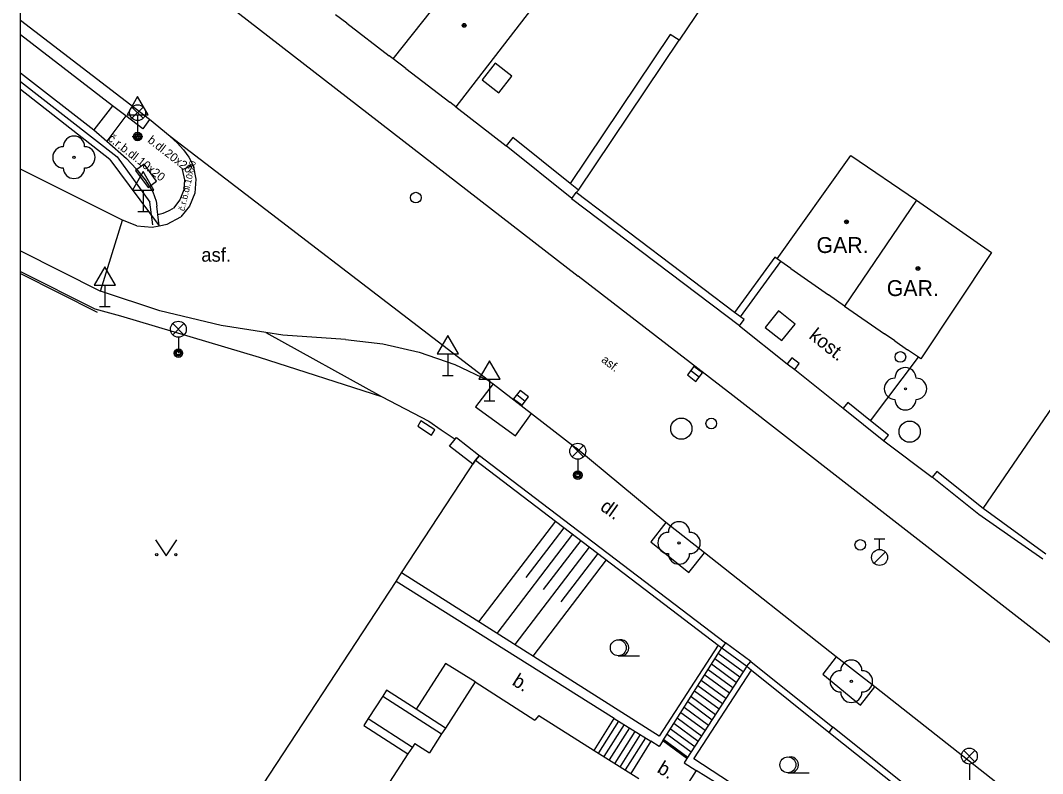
# Model space of a CAD drawing. Extents: x -600309 to -598967, y -1161267 to -1160292.
# Drawn here: x -600308.54 to -600260.38, y -1160403.65 to -1160368.15 of the extents above; entities that cross this region are included whole.
import ezdxf

# ---------------------------------------------------------------- set-up
doc = ezdxf.new("R2010")
doc.units = 0
for name, color, linetype in [('Level 10', 7, 'Continuous'), ('Level 11', 7, 'Continuous'), ('Level 14', 7, 'Continuous'), ('Level 15', 7, 'Continuous'), ('Level 22', 7, 'Continuous'), ('Level 24', 7, 'Continuous'), ('Level 26', 7, 'Continuous'), ('Level 27', 7, 'Continuous'), ('Level 28', 7, 'Continuous'), ('Level 31', 7, 'Continuous'), ('Level 33', 7, 'Continuous'), ('Level 34', 7, 'Continuous'), ('Level 36', 7, 'Continuous'), ('Level 39', 7, 'Continuous'), ('Level 40', 7, 'Continuous'), ('Level 41', 7, 'Continuous'), ('Level 5', 7, 'Continuous'), ('Level 6', 7, 'Continuous'), ('Level 7', 7, 'Continuous'), ('Level 8', 7, 'Continuous'), ('Level 9', 7, 'Continuous'), ('Vrstva 63', 7, 'Continuous')]:
    doc.layers.add(name, color=color, linetype=linetype)

msp = doc.modelspace()

# ---------------------------------------------------------------- linework, layer by layer
at = {"layer": 'Level 10'}
for p, q in [((-600303.73, -1160377.56), (-600308.541, -1160375.1545)), ((-600308.541, -1160379.0036), (-600304.77, -1160380.91))]:
    msp.add_line(p, q, dxfattribs=at)
for points in [[(-600308.541, -1160359.8729), (-600298.34, -1160367.74), (-600282.26, -1160380.2)], [(-600301.48, -1160373.62), (-600302.46, -1160372.82), (-600308.541, -1160368.1499)], [(-600301.48, -1160373.62), (-600301.15, -1160373.91), (-600300.86, -1160374.24), (-600300.61, -1160374.6), (-600300.4, -1160374.99)], [(-600300.4, -1160374.99), (-600300.27, -1160375.63), (-600300.32, -1160376.29), (-600300.57, -1160376.9), (-600300.98, -1160377.41)], [(-600303.06, -1160377.83), (-600302.34, -1160377.89), (-600302.01, -1160377.83), (-600301.63, -1160377.75), (-600300.98, -1160377.41)], [(-600303.06, -1160377.83), (-600303.73, -1160377.56)], [(-600130.99, -1160509.15), (-600139.44, -1160503.56), (-600147.26, -1160498.02), (-600154.8, -1160492.15), (-600161.77, -1160486.34), (-600165.04, -1160483.54), (-600170.09, -1160478.96), (-600176.09, -1160473.27), (-600190.6599, -1160459.23), (-600212.67, -1160438.18), (-600221.71, -1160429.76), (-600228.39, -1160423.74), (-600239.15, -1160414.63), (-600244.48, -1160410.12), (-600246.35, -1160408.54), (-600258.81, -1160398.4099), (-600274.98, -1160385.83), (-600282.26, -1160380.2)], [(-600293.23, -1160383.19), (-600296.18, -1160382.98), (-600296.98, -1160382.86), (-600299.09, -1160382.53), (-600301.97, -1160381.84), (-600304.77, -1160380.91)], [(-600293.23, -1160383.19), (-600291.47, -1160383.4), (-600289.75, -1160383.79), (-600288.07, -1160384.37), (-600286.48, -1160385.12)], [(-600286.48, -1160385.12), (-600286.27, -1160385.28), (-600284.46, -1160386.68), (-600282.37, -1160388.3)], [(-600278.13, -1160391.81), (-600282.37, -1160388.3)], [(-600276.31, -1160393.25), (-600278.13, -1160391.81)], [(-600270.1, -1160398.14), (-600276.31, -1160393.25)], [(-600268.29, -1160399.56), (-600270.1, -1160398.14)], [(-600116.15, -1160526.25), (-600126.1, -1160520.21), (-600138.76, -1160511.76), (-600151.84, -1160502.25), (-600159.7, -1160496.34), (-600170.75, -1160487.14), (-600176.1, -1160482.15), (-600185.2199, -1160473.25), (-600195.18, -1160463.81), (-600206.08, -1160453.49), (-600217.54, -1160442.6), (-600229.4099, -1160431.52), (-600247.87, -1160415.6599), (-600252.92, -1160411.68), (-600254.47, -1160410.46), (-600260.64, -1160405.59), (-600262.29, -1160404.29), (-600268.29, -1160399.56)]]:
    msp.add_lwpolyline(points, dxfattribs=at)
at = {"layer": 'Level 11'}
for points in [[(-600302.46, -1160372.82), (-600302.78, -1160373.25), (-600303.57, -1160372.65), (-600304.21, -1160372.17), (-600308.541, -1160368.8221)], [(-600308.541, -1160370.6181), (-600305.08, -1160373.31), (-600304.47, -1160373.84), (-600303.54, -1160374.65)], [(-600304.21, -1160372.17), (-600305.08, -1160373.31)], [(-600303.57, -1160372.65), (-600304.47, -1160373.84)], [(-600286.48, -1160385.12), (-600301.48, -1160373.62)], [(-600282.64, -1160375.84), (-600285.34, -1160373.67), (-600285.65, -1160374.06)], [(-600303.54, -1160374.65), (-600303.09, -1160375.14)], [(-600300.92, -1160375.18), (-600300.4, -1160374.99)], [(-600303.09, -1160375.14), (-600302.67, -1160375.66), (-600302.31, -1160376.22)], [(-600300.92, -1160375.18), (-600300.81, -1160375.66), (-600300.85, -1160376.14), (-600301.03, -1160376.6), (-600301.33, -1160376.99)], [(-600282.25, -1160376.15), (-600282.64, -1160375.84)], [(-600302.31, -1160376.22), (-600302.22, -1160376.44), (-600302.15, -1160376.67)], [(-600302.15, -1160376.67), (-600302.12, -1160376.91)], [(-600302.01, -1160377.83), (-600302.07, -1160377.3), (-600302.12, -1160376.91)], [(-600301.56, -1160377.12), (-600301.33, -1160376.99)], [(-600302.07, -1160377.3), (-600301.81, -1160377.23)], [(-600301.81, -1160377.23), (-600301.56, -1160377.12)], [(-600304.77, -1160380.91), (-600303.73, -1160377.56)], [(-600272.89, -1160379.38), (-600272.99, -1160379.31), (-600274.89, -1160381.9099)], [(-600308.541, -1160379.9791), (-600305.03, -1160381.75), (-600303.82, -1160382.07), (-600297.29, -1160384.02), (-600291.53, -1160385.88)], [(-600296.98, -1160382.86), (-600291.53, -1160385.88)], [(-600268.48, -1160387.02), (-600266.23, -1160384.02)], [(-600286.27, -1160385.28), (-600287.1, -1160386.36), (-600285.2199, -1160387.73), (-600284.46, -1160386.68)], [(-600291.53, -1160385.88), (-600289.3, -1160387.04), (-600288.7199, -1160387.44), (-600288.06, -1160387.88)], [(-600278.13, -1160391.81), (-600278.83, -1160392.7199), (-600277.04, -1160394.17), (-600276.31, -1160393.25)], [(-600275.6599, -1160397.6), (-600278.45, -1160401.89), (-600290.58, -1160394.19)], [(-600275.5, -1160397.7199), (-600274.32, -1160398.59)], [(-600275.82, -1160398.23), (-600274.65, -1160399.09)], [(-600275.6599, -1160397.9699), (-600274.48, -1160398.84)], [(-600270.1, -1160398.14), (-600270.74, -1160398.96), (-600268.96, -1160400.42), (-600268.29, -1160399.56)], [(-600287.12, -1160399.33), (-600288.51, -1160398.46), (-600289.9, -1160400.62)], [(-600275.98, -1160398.48), (-600274.81, -1160399.34)], [(-600271.36, -1160406.54), (-600272.94, -1160405.48), (-600276.81, -1160402.95), (-600274.1, -1160398.77)], [(-600276.3, -1160398.99), (-600275.13, -1160399.85)], [(-600276.14, -1160398.74), (-600274.9699, -1160399.6)], [(-600276.62, -1160399.5), (-600275.46, -1160400.35)], [(-600276.46, -1160399.25), (-600275.3, -1160400.1)], [(-600291.4699, -1160400), (-600292.15, -1160401.06)], [(-600289.9, -1160400.62), (-600291.29, -1160399.7199), (-600291.4699, -1160400)], [(-600291.4699, -1160400), (-600288.7, -1160401.78)], [(-600276.94, -1160400.01), (-600275.79, -1160400.86)], [(-600276.78, -1160399.75), (-600275.62, -1160400.6)], [(-600288.52, -1160401.51), (-600289.9, -1160400.62)], [(-600277.27, -1160400.52), (-600276.12, -1160401.37)], [(-600277.1, -1160400.26), (-600275.95, -1160401.11)], [(-600292.15, -1160401.06), (-600292.36, -1160401.38), (-600290.28, -1160402.7199)], [(-600292.15, -1160401.06), (-600290.07, -1160402.4)], [(-600281.51, -1160402.56), (-600280.56, -1160401.05)], [(-600277.59, -1160401.03), (-600276.45, -1160401.87)], [(-600277.43, -1160400.77), (-600276.28, -1160401.61)], [(-600280.36, -1160401.18), (-600281.31, -1160402.68)], [(-600280.1, -1160401.34), (-600281.05, -1160402.84)], [(-600279.85, -1160401.5), (-600280.8, -1160403)], [(-600277.9099, -1160401.54), (-600276.77, -1160402.38)], [(-600277.75, -1160401.28), (-600276.61, -1160402.12)], [(-600279.59, -1160401.6599), (-600280.54, -1160403.1599)], [(-600279.34, -1160401.81), (-600280.29, -1160403.32)], [(-600279.09, -1160401.9699), (-600280.04, -1160403.48)], [(-600278.23, -1160402.04), (-600277.1, -1160402.87)], [(-600278.07, -1160401.79), (-600276.94, -1160402.62)], [(-600278.83, -1160402.13), (-600279.78, -1160403.64)], [(-600277.14, -1160402.94), (-600278.27, -1160402.11)], [(-600276.7, -1160403.5), (-600277.65, -1160404.99)]]:
    msp.add_lwpolyline(points, dxfattribs=at)
at = {"layer": 'Level 14'}
msp.add_line((-600304.33, -1160374.7), (-600308.541, -1160371.4066), dxfattribs=at)
msp.add_lwpolyline([(-600304.33, -1160374.7), (-600302.01, -1160377.83)], dxfattribs=at)
at = {"layer": 'Level 15'}
for points in [[(-600283.33, -1160391.75), (-600286.95, -1160396.5)], [(-600282.53, -1160392.36), (-600286.1, -1160397.04)], [(-600282.93, -1160392.06), (-600284.73, -1160394.4099)], [(-600282.14, -1160392.6599), (-600283.9099, -1160394.98)], [(-600281.74, -1160392.9699), (-600285.25, -1160397.57)], [(-600281.34, -1160393.27), (-600283.08, -1160395.56)], [(-600280.94, -1160393.57), (-600284.4, -1160398.11)]]:
    msp.add_lwpolyline(points, dxfattribs=at)
at = {"layer": 'Level 22'}
for centre in [(-600306.02, -1160374.6), (-600266.84, -1160385.51), (-600277.51, -1160392.78), (-600269.39, -1160399.3)]:
    msp.add_circle(centre, 0.05, dxfattribs=at)
for centre, start, end in [((-600306.02, -1160374.1), 0, 180), ((-600306.52, -1160374.6), 90, 270), ((-600305.52, -1160374.6), 270, 90), ((-600306.02, -1160375.1), 180, 0), ((-600266.84, -1160385.01), 0, 180), ((-600267.34, -1160385.51), 90, 270), ((-600266.34, -1160385.51), 270, 90), ((-600266.84, -1160386.01), 180, 0), ((-600277.51, -1160392.28), 0, 180), ((-600278.01, -1160392.78), 90, 270), ((-600277.01, -1160392.78), 270, 90), ((-600277.51, -1160393.28), 180, 0), ((-600269.39, -1160398.8), 0, 180), ((-600269.89, -1160399.3), 90, 270), ((-600268.89, -1160399.3), 270, 90), ((-600269.39, -1160399.8), 180, 0)]:
    msp.add_arc(centre, 0.5, start, end, dxfattribs=at)
at = {"layer": 'Level 24'}
msp.add_lwpolyline([(-600303.1176, -1160375.2153), (-600302.5252, -1160376.0209), (-600302.1224, -1160375.7247), (-600302.7148, -1160374.9191)], close=True, dxfattribs=at)
for points in [[(-600289.17, -1160387.69), (-600289.01, -1160387.44), (-600289.67, -1160387.02), (-600289.82, -1160387.27), (-600289.17, -1160387.69)], [(-600288, -1160387.81), (-600286.95, -1160388.62), (-600286.91, -1160388.65), (-600287.1, -1160388.88), (-600287.22, -1160389.06), (-600288.32, -1160388.21), (-600288.06, -1160387.88), (-600288, -1160387.81)]]:
    msp.add_lwpolyline(points, dxfattribs=at)
at = {"layer": 'Level 26'}
for points in [[(-600285.3884, -1160370.7716), (-600286.1784, -1160370.1584), (-600286.7916, -1160370.9484), (-600286.0016, -1160371.5616)], [(-600273.4426, -1160382.62), (-600272.66, -1160383.2426), (-600272.0374, -1160382.46), (-600272.82, -1160381.8374)]]:
    msp.add_lwpolyline(points, close=True, dxfattribs=at)
at = {"layer": 'Level 27'}
for p, q in [((-600276.5621, -1160384.9627), (-600276.9579, -1160384.6573)), ((-600285.1465, -1160385.7855), (-600284.7535, -1160386.0945))]:
    msp.add_line(p, q, dxfattribs=at)
for points in [[(-600276.4093, -1160384.7648), (-600276.8052, -1160384.4593), (-600277.1107, -1160384.8552), (-600276.7148, -1160385.1607)], [(-600285.301, -1160385.982), (-600284.908, -1160386.291), (-600284.599, -1160385.898), (-600284.992, -1160385.589)]]:
    msp.add_lwpolyline(points, close=True, dxfattribs=at)
for centre in [(-600277.4, -1160387.39), (-600266.64, -1160387.53)]:
    msp.add_circle(centre, 0.5, dxfattribs=at)
at = {"layer": 'Level 28'}
for p, q in [((-600268.31, -1160392.585), (-600267.81, -1160392.585)), ((-600268.06, -1160393.085), (-600268.06, -1160392.585)), ((-600268.318, -1160393.732), (-600267.788, -1160393.202))]:
    msp.add_line(p, q, dxfattribs=at)
for centre, radius in [((-600289.9099, -1160376.5), 0.25), ((-600275.99, -1160387.15), 0.25), ((-600268.9699, -1160392.87), 0.25), ((-600268.06, -1160393.46), 0.375)]:
    msp.add_circle(centre, radius, dxfattribs=at)
at = {"layer": 'Level 31'}
msp.add_circle((-600267.08, -1160384.01), 0.25, dxfattribs=at)
at = {"layer": 'Level 33'}
for p, q in [((-600303.285, -1160372.76), (-600302.755, -1160372.23)), ((-600303.285, -1160372.23), (-600302.755, -1160372.76)), ((-600303.02, -1160372.87), (-600303.02, -1160373.62)), ((-600301.365, -1160382.97), (-600300.835, -1160382.44)), ((-600301.365, -1160382.44), (-600300.835, -1160382.97)), ((-600301.1, -1160383.08), (-600301.1, -1160383.83)), ((-600282.545, -1160388.72), (-600282.015, -1160388.19)), ((-600282.545, -1160388.19), (-600282.015, -1160388.72)), ((-600282.28, -1160388.83), (-600282.28, -1160389.58)), ((-600264.095, -1160403.09), (-600263.565, -1160402.56)), ((-600264.095, -1160402.56), (-600263.565, -1160403.09)), ((-600263.83, -1160403.2), (-600263.83, -1160403.95))]:
    msp.add_line(p, q, dxfattribs=at)
for centre, radius in [((-600303.02, -1160372.495), 0.375), ((-600303.02, -1160373.62), 0.2), ((-600303.02, -1160373.62), 0.1445), ((-600303.02, -1160373.62), 0.0876), ((-600301.1, -1160382.705), 0.375), ((-600301.1, -1160383.83), 0.2), ((-600301.1, -1160383.83), 0.1445), ((-600301.1, -1160383.83), 0.0876), ((-600282.28, -1160388.455), 0.375), ((-600282.28, -1160389.58), 0.2), ((-600282.28, -1160389.58), 0.1445), ((-600282.28, -1160389.58), 0.0876), ((-600263.83, -1160402.825), 0.375)]:
    msp.add_circle(centre, radius, dxfattribs=at)
at = {"layer": 'Level 34'}
for p, q in [((-600303.02, -1160372.602), (-600303.02, -1160373.62)), ((-600303.27, -1160373.62), (-600302.77, -1160373.62)), ((-600302.76, -1160376.1419), (-600302.76, -1160377.1599)), ((-600303.01, -1160377.1599), (-600302.51, -1160377.1599)), ((-600304.56, -1160380.622), (-600304.56, -1160381.64)), ((-600304.81, -1160381.64), (-600304.31, -1160381.64)), ((-600288.4, -1160383.862), (-600288.4, -1160384.88)), ((-600288.65, -1160384.88), (-600288.15, -1160384.88)), ((-600286.44, -1160385.062), (-600286.44, -1160386.08)), ((-600286.69, -1160386.08), (-600286.19, -1160386.08))]:
    msp.add_line(p, q, dxfattribs=at)
for points in [[(-600303.52, -1160372.602), (-600302.52, -1160372.602), (-600303.02, -1160371.736)], [(-600303.26, -1160376.1419), (-600302.26, -1160376.1419), (-600302.76, -1160375.2759)], [(-600305.06, -1160380.622), (-600304.06, -1160380.622), (-600304.56, -1160379.756)], [(-600288.9, -1160383.862), (-600287.9, -1160383.862), (-600288.4, -1160382.996)], [(-600286.94, -1160385.062), (-600285.94, -1160385.062), (-600286.44, -1160384.196)]]:
    msp.add_lwpolyline(points, close=True, dxfattribs=at)
at = {"layer": 'Level 36'}
for p, q in [((-600280.37, -1160398.0949), (-600279.37, -1160398.0949)), ((-600272.38, -1160403.615), (-600271.38, -1160403.615))]:
    msp.add_line(p, q, dxfattribs=at)
msp.add_lwpolyline([(-600302.17, -1160392.63), (-600301.67, -1160393.38), (-600301.17, -1160392.63)], dxfattribs=at)
for centre, radius in [((-600302.1202, -1160393.3298), 0.05), ((-600301.2208, -1160393.3298), 0.05), ((-600280.37, -1160397.7195), 0.375), ((-600272.38, -1160403.2396), 0.375)]:
    msp.add_circle(centre, radius, dxfattribs=at)
for centre in [(-600280.245, -1160397.7195), (-600272.255, -1160403.2396)]:
    msp.add_arc(centre, 0.375, 260.40593, 99.59407, dxfattribs=at)
at = {"layer": 'Level 39'}
for centre, radius in [((-600287.63, -1160368.38), 0.09), ((-600287.63, -1160368.38), 0.0398), ((-600269.62, -1160377.64), 0.09), ((-600269.62, -1160377.64), 0.0398), ((-600266.25, -1160379.84), 0.09), ((-600266.25, -1160379.84), 0.0398)]:
    msp.add_circle(centre, radius, dxfattribs=at)
at = {"layer": 'Level 5'}
for points in [[(-600290.98, -1160369.96), (-600286.84, -1160364.74)], [(-600283.98, -1160366.95), (-600288.02, -1160372.2199)], [(-600293.1599, -1160368.28), (-600293.69, -1160367.88)], [(-600290.98, -1160369.96), (-600291.17, -1160369.81)], [(-600290.38, -1160370.42), (-600290.98, -1160369.96)], [(-600288.02, -1160372.2199), (-600288.31, -1160372)], [(-600272.89, -1160379.38), (-600269.42, -1160374.51)], [(-600269.42, -1160374.51), (-600266.32, -1160376.62)], [(-600266.32, -1160376.62), (-600269.71, -1160381.61)], [(-600266.32, -1160376.62), (-600262.78, -1160379.08)], [(-600272.71, -1160379.51), (-600272.89, -1160379.38)], [(-600262.78, -1160379.08), (-600266.12, -1160384.1)], [(-600272.24, -1160379.84), (-600272.71, -1160379.51)], [(-600269.71, -1160381.61), (-600270.4699, -1160381.08)], [(-600267.34, -1160383.25), (-600267.83, -1160382.92)], [(-600266.23, -1160384.02), (-600266.74, -1160383.67)], [(-600266.12, -1160384.1), (-600266.23, -1160384.02)], [(-600287.12, -1160399.33), (-600288.52, -1160401.51)], [(-600287.12, -1160399.33), (-600284.3, -1160401.13)], [(-600284.11, -1160400.92), (-600284.3, -1160401.13)], [(-600284.11, -1160400.92), (-600281.51, -1160402.56)], [(-600288.52, -1160401.51), (-600288.7, -1160401.78)], [(-600288.7, -1160401.78), (-600289.27, -1160402.67)], [(-600290.07, -1160402.4), (-600290.28, -1160402.7199)], [(-600289.96, -1160402.23), (-600290.07, -1160402.4)], [(-600289.96, -1160402.23), (-600289.27, -1160402.67)], [(-600281.51, -1160402.56), (-600279.78, -1160403.64)], [(-600290.28, -1160402.7199), (-600293.8, -1160408.1599)], [(-600279.78, -1160403.64), (-600279.4099, -1160403.88)]]:
    msp.add_lwpolyline(points, dxfattribs=at)
at = {"layer": 'Level 6'}
for points in [[(-600293.1599, -1160368.28), (-600291.17, -1160369.81)], [(-600290.38, -1160370.42), (-600288.31, -1160372)], [(-600272.24, -1160379.84), (-600270.4699, -1160381.08)], [(-600269.71, -1160381.61), (-600267.83, -1160382.92)], [(-600267.34, -1160383.25), (-600266.74, -1160383.67)]]:
    msp.add_lwpolyline(points, dxfattribs=at)
at = {"layer": 'Level 7'}
for points in [[(-600241.86, -1160316.33), (-600277.5, -1160369.08)], [(-600263.18, -1160391.15), (-600221.27, -1160329.87)], [(-600277.5, -1160369.08), (-600277.92, -1160368.81), (-600282.64, -1160375.84)], [(-600282.25, -1160376.15), (-600277.5, -1160369.08)], [(-600282.56, -1160376.54), (-600285.65, -1160374.06)], [(-600274.6599, -1160382.54), (-600282.57, -1160376.55), (-600282.56, -1160376.54)], [(-600282.56, -1160376.54), (-600282.35, -1160376.26)], [(-600282.35, -1160376.26), (-600282.25, -1160376.15)], [(-600274.89, -1160381.9099), (-600282.35, -1160376.26)], [(-600274.61, -1160382.12), (-600272.71, -1160379.51)], [(-600274.61, -1160382.12), (-600274.89, -1160381.9099)], [(-600274.6599, -1160382.54), (-600274.44, -1160382.25), (-600274.61, -1160382.12)], [(-600272.06, -1160384.6), (-600271.85, -1160384.32), (-600272.2, -1160384.05), (-600272.4099, -1160384.33)], [(-600272.4099, -1160384.33), (-600272.06, -1160384.6)], [(-600268.48, -1160387.02), (-600269.56, -1160386.15), (-600269.78, -1160386.42)], [(-600269.78, -1160386.42), (-600267.86, -1160387.9699)], [(-600267.86, -1160387.9699), (-600267.64, -1160387.7), (-600268.48, -1160387.02)], [(-600290.58, -1160394.19), (-600287.1, -1160388.88)], [(-600287.1, -1160388.88), (-600286.9099, -1160388.65)], [(-600287.1, -1160388.88), (-600275.6599, -1160397.6)], [(-600286.9099, -1160388.65), (-600286.38, -1160389.06)], [(-600286.38, -1160389.06), (-600275.32, -1160397.48)], [(-600263.18, -1160391.15), (-600265.36, -1160389.4099), (-600265.58, -1160389.68)], [(-600260.37, -1160393.54), (-600263.39, -1160391.43), (-600265.58, -1160389.68)], [(-600260.23, -1160393.31), (-600263.18, -1160391.15)], [(-600290.84, -1160394.59), (-600290.58, -1160394.19)], [(-600298.04, -1160405.59), (-600290.84, -1160394.59)], [(-600280.56, -1160401.05), (-600290.84, -1160394.59)], [(-600278.27, -1160402.11), (-600275.5, -1160397.7199)], [(-600275.6599, -1160397.6), (-600275.5, -1160397.7199)], [(-600275.32, -1160397.48), (-600275.5, -1160397.7199)], [(-600274.32, -1160398.59), (-600277.14, -1160402.94)], [(-600274.32, -1160398.59), (-600274.13, -1160398.36)], [(-600274.32, -1160398.59), (-600274.1, -1160398.77)], [(-600274.13, -1160398.36), (-600270.26, -1160401.4699)], [(-600274.1, -1160398.77), (-600270.45, -1160401.7)], [(-600280.56, -1160401.05), (-600278.83, -1160402.13)], [(-600270.45, -1160401.7), (-600270.4099, -1160401.67), (-600270.26, -1160401.4699)], [(-600260.55, -1160409.57), (-600260.39, -1160409.35), (-600270.26, -1160401.4699)], [(-600270.45, -1160401.7), (-600260.55, -1160409.57)], [(-600278.27, -1160402.11), (-600278.44, -1160402.38), (-600278.83, -1160402.13)], [(-600277.14, -1160402.94), (-600277.27, -1160403.14), (-600276.7, -1160403.5)], [(-600275.34, -1160404.35), (-600276.7, -1160403.5)]]:
    msp.add_lwpolyline(points, dxfattribs=at)
at = {"layer": 'Level 8'}
for points in [[(-600288.02, -1160372.2199), (-600285.65, -1160374.06)], [(-600274.6599, -1160382.54), (-600272.4099, -1160384.33)], [(-600272.06, -1160384.6), (-600269.78, -1160386.42)], [(-600267.86, -1160387.9699), (-600265.58, -1160389.68)], [(-600274.13, -1160398.36), (-600275.32, -1160397.48)]]:
    msp.add_lwpolyline(points, dxfattribs=at)
at = {"layer": 'Level 9'}
msp.add_line((-600308.541, -1160380.0823), (-600304.92, -1160381.9), dxfattribs=at)
for points in [[(-600308.541, -1160371.018), (-600303.99, -1160374.57), (-600302.44, -1160376.71)], [(-600302.3, -1160377.79), (-600302.44, -1160376.71)]]:
    msp.add_lwpolyline(points, dxfattribs=at)
at = {"layer": 'Vrstva 63'}
msp.add_lwpolyline([(-600308.541, -1160292.3474), (-598967.1085, -1160292.3474), (-598967.1085, -1161267.0314), (-600308.541, -1161267.0314)], close=True, dxfattribs=at)

# ---------------------------------------------------------------- texts
at = {"layer": 'Level 40'}
for s, height, rotation, p in [('č.r.b.dl.10x20', 0.400002, 322, (-600304.45, -1160373.78)), ('b.dl.20x20', 0.4, 322, (-600302.58, -1160373.86)), ('č.r.b.dl.10x20', 0.3, 76.98548, (-600300.81, -1160377.15)), ('kost.', 0.65, 321.40154, (-600271.43, -1160383.1)), ('asf.', 0.4, 322.15343, (-600281.2, -1160384.21)), ('dl.', 0.65, 324.31, (-600281.27, -1160391.19)), ('b.', 0.65, 327.76, (-600285.42, -1160399.44)), ('b.', 0.65, 328.37, (-600278.59, -1160403.56))]:
    msp.add_text(s, height=height, rotation=rotation, dxfattribs=at).set_placement(p)
msp.add_text('asf.', height=0.65, dxfattribs=at).set_placement((-600300.02, -1160379.52))
at = {"layer": 'Level 41'}
for p in [(-600271.03, -1160379.11), (-600267.72, -1160381.14)]:
    msp.add_text('GAR.', height=0.75, dxfattribs=at).set_placement(p)

doc.saveas('drawing.dxf')
